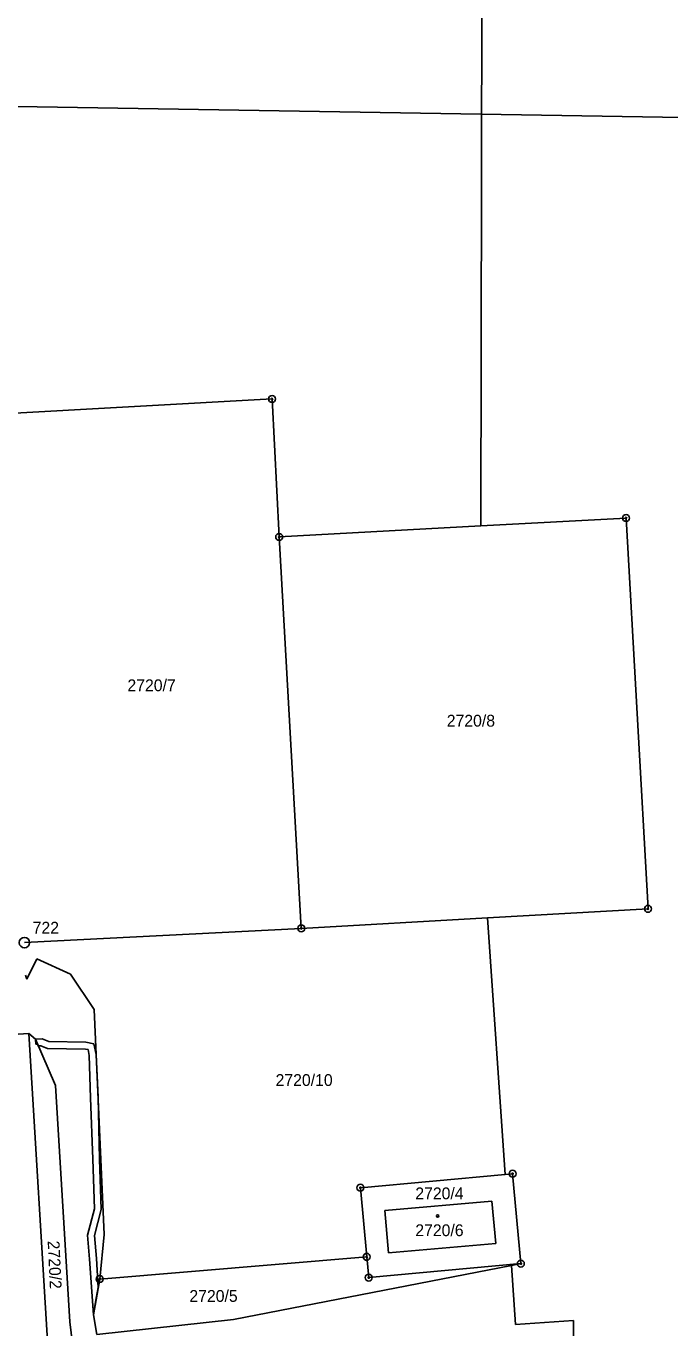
# Model space of a CAD drawing. Extents: x -755819 to -753140, y -1169796 to -1166000.
# Drawn here: x -753958 to -753865.3, y -1168698.3 to -1168510.8 of the extents above; entities that cross this region are included whole.
import ezdxf

# ---------------------------------------------------------------- set-up
doc = ezdxf.new("R2010")
doc.units = 0
for name, color, linetype in [('Vrstva 1', 7, 'Continuous'), ('Vrstva 12', 7, 'Continuous'), ('Vrstva 17', 7, 'Continuous'), ('Vrstva 18', 7, 'Continuous'), ('Vrstva 19', 7, 'Continuous'), ('Vrstva 24', 7, 'Continuous'), ('Vrstva 25', 7, 'Continuous'), ('Vrstva 27', 7, 'Continuous'), ('Vrstva 6', 7, 'Continuous')]:
    doc.layers.add(name, color=color, linetype=linetype)

msp = doc.modelspace()

# ---------------------------------------------------------------- linework, layer by layer
at = {"layer": 'Vrstva 1'}
for p, q in [((-753962.51, -1168566.69), (-753922.57, -1168564.51)), ((-753922.57, -1168564.51), (-753921.55, -1168584.37)), ((-753892.49, -1168582.79), (-753871.6, -1168581.65)), ((-753871.6, -1168581.65), (-753868.44, -1168637.93)), ((-753921.55, -1168584.37), (-753892.49, -1168582.79)), ((-753921.55, -1168584.37), (-753918.37, -1168640.74)), ((-753868.44, -1168637.93), (-753891.56, -1168639.23)), ((-753891.56, -1168639.23), (-753918.37, -1168640.74)), ((-753918.37, -1168640.74), (-753958.24, -1168642.8)), ((-753957.9, -1168648.04), (-753956.46, -1168645.11)), ((-753956.46, -1168645.11), (-753951.58, -1168647.34)), ((-753958.1, -1168647.48), (-753957.9, -1168648.04)), ((-753951.58, -1168647.34), (-753948.19, -1168652.41)), ((-753948.19, -1168652.41), (-753946.73, -1168684.83)), ((-753970.93, -1168656.69), (-753957.61, -1168655.87)), ((-753957.61, -1168655.87), (-753956.66, -1168656.71)), ((-753954.75, -1168702.76), (-753957.61, -1168655.87)), ((-753956.66, -1168656.71), (-753953.74, -1168663.35)), ((-753953.74, -1168663.35), (-753951.71, -1168697.41)), ((-753889.01, -1168676.18), (-753887.94, -1168676.08)), ((-753887.94, -1168676.08), (-753886.75, -1168689.03)), ((-753909.85, -1168678.09), (-753889.01, -1168676.18)), ((-753908.94, -1168688.05), (-753909.85, -1168678.09)), ((-753906.35, -1168681.38), (-753890.94, -1168680.01)), ((-753905.79, -1168687.48), (-753906.35, -1168681.38)), ((-753890.94, -1168680.01), (-753890.34, -1168686.13)), ((-753947.39, -1168691.25), (-753946.73, -1168684.83)), ((-753890.34, -1168686.13), (-753905.79, -1168687.48)), ((-753947.39, -1168691.25), (-753908.94, -1168688.05)), ((-753908.94, -1168688.05), (-753908.66, -1168691.04)), ((-753886.75, -1168689.03), (-753908.66, -1168691.04)), ((-753886.75, -1168689.03), (-753888.11, -1168689.29)), ((-753888.11, -1168689.29), (-753928.12, -1168697.06)), ((-753948.31, -1168696.42), (-753947.39, -1168691.25)), ((-753947.79, -1168699.21), (-753948.31, -1168696.42)), ((-753950.18, -1168709.57), (-753951.71, -1168697.41)), ((-753928.12, -1168697.06), (-753947.79, -1168699.21))]:
    msp.add_line(p, q, dxfattribs=at)
at = {"layer": 'Vrstva 12'}
msp.add_line((-754029.1, -1168521.22), (-753863.42, -1168523.98), dxfattribs=at)
at = {"layer": 'Vrstva 24'}
for centre, radius in [((-753922.57, -1168564.51), 0.5), ((-753922.57, -1168564.51), 0.1), ((-753871.6, -1168581.65), 0.5), ((-753871.6, -1168581.65), 0.1), ((-753921.55, -1168584.37), 0.5), ((-753921.55, -1168584.37), 0.1), ((-753868.44, -1168637.93), 0.5), ((-753868.44, -1168637.93), 0.1), ((-753918.37, -1168640.74), 0.5), ((-753958.24, -1168642.8), 0.75), ((-753918.37, -1168640.74), 0.1), ((-753887.94, -1168676.08), 0.5), ((-753887.94, -1168676.08), 0.1), ((-753909.85, -1168678.09), 0.5), ((-753909.85, -1168678.09), 0.1), ((-753908.94, -1168688.05), 0.5), ((-753908.94, -1168688.05), 0.1), ((-753886.75, -1168689.03), 0.5), ((-753886.75, -1168689.03), 0.1), ((-753947.39, -1168691.25), 0.5), ((-753908.66, -1168691.04), 0.5), ((-753908.66, -1168691.04), 0.1), ((-753947.39, -1168691.25), 0.1)]:
    msp.add_circle(centre, radius, dxfattribs=at)
at = {"layer": 'Vrstva 25'}
msp.add_circle((-753898.73, -1168682.16), 0.175, dxfattribs=at)
at = {"layer": 'Vrstva 27'}
for p, q in [((-753956.66, -1168656.71), (-753955.67, -1168656.66)), ((-753956.59, -1168657.4), (-753956.66, -1168656.71)), ((-753956.36, -1168657.4), (-753956.66, -1168656.71)), ((-753956.66, -1168656.71), (-753956.36, -1168657.4)), ((-753955.67, -1168656.66), (-753954.7, -1168657.06)), ((-753954.7, -1168657.06), (-753949.4, -1168657.15)), ((-753949.4, -1168657.15), (-753948.23, -1168657.35)), ((-753948.23, -1168657.35), (-753947.9, -1168658.93)), ((-753956.36, -1168657.4), (-753956.59, -1168657.4)), ((-753956.24, -1168657.65), (-753956.36, -1168657.4)), ((-753955.87, -1168657.66), (-753956.24, -1168657.65)), ((-753954.9, -1168658.06), (-753955.87, -1168657.66)), ((-753949.44, -1168658.15), (-753954.9, -1168658.06)), ((-753949.07, -1168658.21), (-753949.44, -1168658.15)), ((-753948.91, -1168659.05), (-753949.07, -1168658.21)), ((-753948.74, -1168665.15), (-753948.91, -1168659.05)), ((-753947.9, -1168658.93), (-753947.62, -1168665.04)), ((-753948.4, -1168674), (-753948.74, -1168665.15)), ((-753947.62, -1168665.04), (-753947.4, -1168673.96)), ((-753948.16, -1168681.15), (-753948.4, -1168674)), ((-753947.4, -1168673.96), (-753947.16, -1168681.25)), ((-753949.16, -1168684.93), (-753948.16, -1168681.15)), ((-753947.16, -1168681.25), (-753948.14, -1168684.99)), ((-753948.85, -1168688.39), (-753949.16, -1168684.93)), ((-753948.14, -1168684.99), (-753947.85, -1168688.27)), ((-753948.31, -1168696.42), (-753948.85, -1168688.39)), ((-753947.85, -1168688.27), (-753947.6, -1168692.46)), ((-753947.6, -1168692.46), (-753947.88, -1168693.99)), ((-753947.88, -1168693.99), (-753948.14, -1168695.49)), ((-753948.14, -1168695.49), (-753948.31, -1168696.42))]:
    msp.add_line(p, q, dxfattribs=at)
at = {"layer": 'Vrstva 6'}
for p, q in [((-753892.49, -1168582.79), (-753892.32, -1168481.45)), ((-753889.01, -1168676.18), (-753891.56, -1168639.23)), ((-753887.53, -1168697.78), (-753888.11, -1168689.29)), ((-753879.17, -1168697.22), (-753887.53, -1168697.78)), ((-753879.17, -1168697.22), (-753879.72, -1168771.73))]:
    msp.add_line(p, q, dxfattribs=at)

# ---------------------------------------------------------------- texts
at = {"layer": 'Vrstva 17'}
msp.add_text('722', height=1.7, dxfattribs=at).set_placement((-753957.05, -1168641.5))
at = {"layer": 'Vrstva 18'}
for s, p in [('2720/7', (-753943.4, -1168606.59)), ('2720/8', (-753897.42, -1168611.69)), ('2720/10', (-753922.07, -1168663.44)), ('2720/4', (-753901.95, -1168679.76)), ('2720/5', (-753934.48, -1168694.53))]:
    msp.add_text(s, height=1.7, dxfattribs=at).set_placement(p)
msp.add_text('2720/2', height=1.7, rotation=272.7279, dxfattribs=at).set_placement((-753954.89, -1168685.76))
at = {"layer": 'Vrstva 19'}
msp.add_text('2720/6', height=1.7, dxfattribs=at).set_placement((-753901.95, -1168685.07))

doc.saveas('drawing.dxf')
